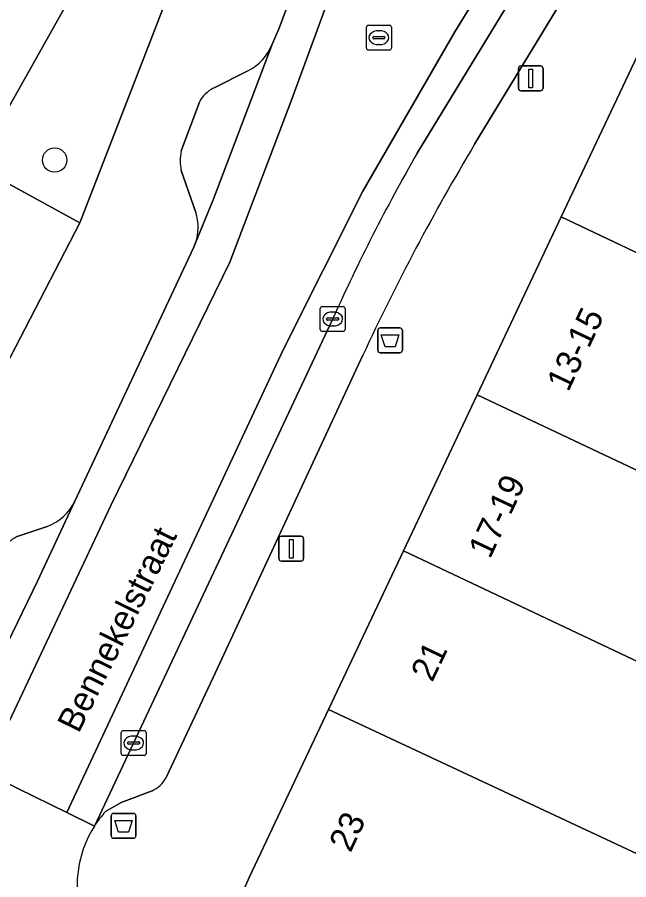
# Model space of a CAD drawing. Extents: x 159817 to 160765, y 380688 to 381638.
# Drawn here: x 160196.36 to 160220.92, y 381499.89 to 381534.53 of the extents above; entities that cross this region are included whole.
import ezdxf

# ---------------------------------------------------------------- set-up
doc = ezdxf.new("R2010")
doc.units = 0
for name, color, linetype in [('IMGEO_Afvalbak', 7, 'Continuous'), ('IMGEO_Boom', 7, 'Continuous'), ('IMGEO_Groenvoorziening', 7, 'Continuous'), ('IMGEO_Kolk', 7, 'Continuous'), ('IMGEO_Lichtmast', 7, 'Continuous'), ('IMGEO_Openbare_ruimte_label', 7, 'Continuous'), ('IMGEO_Pand', 7, 'Continuous'), ('IMGEO_Pand_nummerreeks', 7, 'Continuous'), ('IMGEO_Parkeervlak_open', 7, 'Continuous'), ('IMGEO_Rijbaan_lokaal_gesloten', 7, 'Continuous'), ('IMGEO_Rijbaan_lokaal_open', 7, 'Continuous'), ('IMGEO_Rioolput', 7, 'Continuous'), ('IMGEO_Voetpad_open', 7, 'Continuous')]:
    doc.layers.add(name, color=color, linetype=linetype)

msp = doc.modelspace()

# ---------------------------------------------------------------- linework, layer by layer
at = {"layer": 'IMGEO_Afvalbak'}
for p, q in [((160210.941, 381522.055), (160211.731, 381522.055)), ((160211.731, 381522.055), (160210.941, 381522.055)), ((160210.841, 381521.155), (160210.841, 381521.955)), ((160210.841, 381521.955), (160210.841, 381521.155)), ((160211.831, 381521.955), (160211.831, 381521.155)), ((160211.831, 381521.155), (160211.831, 381521.955)), ((160211.731, 381521.055), (160210.941, 381521.055)), ((160210.941, 381521.055), (160211.731, 381521.055)), ((160200.135, 381501.653), (160200.135, 381502.453)), ((160200.135, 381502.453), (160200.135, 381501.653)), ((160200.235, 381502.553), (160201.025, 381502.553)), ((160201.025, 381502.553), (160200.235, 381502.553)), ((160201.125, 381502.453), (160201.125, 381501.653)), ((160201.125, 381501.653), (160201.125, 381502.453)), ((160201.025, 381501.553), (160200.235, 381501.553)), ((160200.235, 381501.553), (160201.025, 381501.553))]:
    msp.add_line(p, q, dxfattribs=at)
for points in [[(160210.984, 381521.769), (160211.688, 381521.769), (160211.539, 381521.299), (160211.133, 381521.299), (160210.984, 381521.769)], [(160200.278, 381502.267), (160200.982, 381502.267), (160200.833, 381501.797), (160200.427, 381501.797), (160200.278, 381502.267)]]:
    msp.add_lwpolyline(points, dxfattribs=at)
for centre, start, end in [((160210.941, 381521.955), 90, 180), ((160210.941, 381521.955), 90, 180), ((160211.731, 381521.955), 0, 90), ((160211.731, 381521.955), 360, 90), ((160210.941, 381521.155), 180, 270), ((160210.941, 381521.155), 180, 270), ((160211.731, 381521.155), 270, 0), ((160211.731, 381521.155), 270, 0), ((160200.235, 381502.453), 90, 180), ((160200.235, 381502.453), 90, 180), ((160201.025, 381502.453), 0, 90), ((160201.025, 381502.453), 360, 90), ((160200.235, 381501.653), 180, 270), ((160200.235, 381501.653), 180, 270), ((160201.025, 381501.653), 270, 0), ((160201.025, 381501.653), 270, 0)]:
    msp.add_arc(centre, 0.1, start, end, dxfattribs=at)
at = {"layer": 'IMGEO_Boom'}
msp.add_circle((160197.865, 381528.795), 0.489, dxfattribs=at)
at = {"layer": 'IMGEO_Groenvoorziening'}
msp.add_lwpolyline([(160202.262, 381537.12), (160200.133, 381538.254), (160194.859, 381528.873), (160194.683, 381528.559), (160198.877, 381526.275), (160202.654, 381536.022)], dxfattribs=at)
at = {"layer": 'IMGEO_Kolk'}
for p, q in [((160208.53, 381521.985), (160208.53, 381522.837)), ((160208.605, 381522.911), (160209.457, 381522.911)), ((160209.018, 381522.691), (160209.043, 381522.691)), ((160209.531, 381522.837), (160209.531, 381521.985)), ((160208.789, 381522.405), (160208.789, 381522.417)), ((160209.227, 381522.368), (160208.829, 381522.368)), ((160208.832, 381522.454), (160209.23, 381522.454)), ((160209.273, 381522.417), (160209.273, 381522.405)), ((160209.041, 381522.131), (160209.016, 381522.131)), ((160209.457, 381521.911), (160208.605, 381521.911)), ((160200.536, 381504.953), (160200.536, 381505.805)), ((160200.611, 381505.879), (160201.463, 381505.879)), ((160201.537, 381505.805), (160201.537, 381504.953)), ((160200.795, 381505.373), (160200.795, 381505.385)), ((160201.233, 381505.336), (160200.835, 381505.336)), ((160200.838, 381505.422), (160201.236, 381505.422)), ((160201.024, 381505.659), (160201.049, 381505.659)), ((160201.279, 381505.385), (160201.279, 381505.373)), ((160201.047, 381505.099), (160201.022, 381505.099)), ((160201.463, 381504.879), (160200.611, 381504.879))]:
    msp.add_line(p, q, dxfattribs=at)
for points in [[(160208.53, 381521.985), (160208.53, 381522.837)], [(160208.605, 381522.911), (160209.457, 381522.911)], [(160209.531, 381522.837), (160209.531, 381521.985)], [(160209.457, 381521.911), (160208.605, 381521.911)], [(160200.536, 381504.953), (160200.536, 381505.805)], [(160200.611, 381505.879), (160201.463, 381505.879)], [(160201.537, 381505.805), (160201.537, 381504.953)], [(160201.463, 381504.879), (160200.611, 381504.879)]]:
    msp.add_lwpolyline(points, dxfattribs=at)
for centre, radius, start, end in [((160208.607, 381522.835), 0.0765, 91.552, 178.448), ((160208.607, 381522.835), 0.0765, 91.552, 178.448), ((160209.455, 381522.835), 0.0765, 1.552, 88.448), ((160209.455, 381522.835), 0.0765, 1.552, 88.448), ((160208.829, 381522.414), 0.0403, 85.8775, 175.7526), ((160208.826, 381522.404), 0.0366, 178.938, 274.7102), ((160209.23, 381522.411), 0.043, 264.8664, 352.4533), ((160209.234, 381522.416), 0.0386, 1.7309, 96.639), ((160208.607, 381521.987), 0.0765, 181.552, 268.448), ((160208.607, 381521.987), 0.0765, 181.552, 268.448), ((160209.455, 381521.987), 0.0765, 271.552, 358.448), ((160209.455, 381521.987), 0.0765, 271.552, 358.448), ((160200.613, 381505.803), 0.0765, 91.552, 178.448), ((160200.613, 381505.803), 0.0765, 91.552, 178.448), ((160201.461, 381505.803), 0.0765, 1.552, 88.448), ((160201.461, 381505.803), 0.0765, 1.552, 88.448), ((160200.835, 381505.382), 0.0403, 85.8775, 175.7526), ((160200.832, 381505.372), 0.0366, 178.938, 274.7102), ((160201.236, 381505.379), 0.043, 264.8664, 352.4533), ((160201.24, 381505.384), 0.0386, 1.7309, 96.639), ((160200.613, 381504.955), 0.0765, 181.552, 268.448), ((160200.613, 381504.955), 0.0765, 181.552, 268.448), ((160201.461, 381504.955), 0.0765, 271.552, 358.448), ((160201.461, 381504.955), 0.0765, 271.552, 358.448)]:
    msp.add_arc(centre, radius, start, end, dxfattribs=at)
for centre, major_axis, ratio, start_param, end_param in [((160209.017, 381522.411), (-0.387, 0.002), 0.722429, 4.712389, 7.853982), ((160209.042, 381522.411), (-0.39, 0.002), 0.717154, 1.570796, 4.712389), ((160201.023, 381505.379), (-0.387, 0.002), 0.722429, 4.712389, 7.853982), ((160201.048, 381505.379), (-0.39, 0.002), 0.717154, 1.570796, 4.712389)]:
    msp.add_ellipse(centre, major_axis=major_axis, ratio=ratio, start_param=start_param, end_param=end_param, dxfattribs=at)
at = {"layer": 'IMGEO_Lichtmast'}
for p, q in [((160216.492, 381531.676), (160216.492, 381532.476)), ((160216.492, 381532.476), (160216.492, 381531.676)), ((160216.592, 381532.576), (160217.382, 381532.576)), ((160217.382, 381532.576), (160216.592, 381532.576)), ((160217.482, 381532.476), (160217.482, 381531.676)), ((160217.482, 381531.676), (160217.482, 381532.476)), ((160217.382, 381531.576), (160216.592, 381531.576)), ((160216.592, 381531.576), (160217.382, 381531.576)), ((160206.972, 381513.685), (160207.762, 381513.685)), ((160207.762, 381513.685), (160206.972, 381513.685)), ((160206.872, 381512.785), (160206.872, 381513.585)), ((160206.872, 381513.585), (160206.872, 381512.785)), ((160207.862, 381513.585), (160207.862, 381512.785)), ((160207.862, 381512.785), (160207.862, 381513.585)), ((160207.762, 381512.685), (160206.972, 381512.685)), ((160206.972, 381512.685), (160207.762, 381512.685))]:
    msp.add_line(p, q, dxfattribs=at)
for points in [[(160216.912, 381532.451), (160217.062, 381532.451), (160217.062, 381531.701), (160216.912, 381531.701), (160216.912, 381532.451)], [(160207.292, 381513.56), (160207.442, 381513.56), (160207.442, 381512.81), (160207.292, 381512.81), (160207.292, 381513.56)]]:
    msp.add_lwpolyline(points, dxfattribs=at)
for centre, start, end in [((160216.592, 381532.476), 90, 180), ((160216.592, 381532.476), 90, 180), ((160217.382, 381532.476), 0, 90), ((160217.382, 381532.476), 360, 90), ((160216.592, 381531.676), 180, 270), ((160216.592, 381531.676), 180, 270), ((160217.382, 381531.676), 270, 0), ((160217.382, 381531.676), 270, 0), ((160206.972, 381513.585), 90, 180), ((160206.972, 381513.585), 90, 180), ((160207.762, 381513.585), 0, 90), ((160207.762, 381513.585), 360, 90), ((160206.972, 381512.785), 180, 270), ((160206.972, 381512.785), 180, 270), ((160207.762, 381512.785), 270, 0), ((160207.762, 381512.785), 270, 0)]:
    msp.add_arc(centre, 0.1, start, end, dxfattribs=at)
at = {"layer": 'IMGEO_Pand'}
for points in [[(160235.244, 381518.427), (160236.527, 381521.198), (160238.624, 381525.641), (160221.618, 381533.725), (160218.21, 381526.508)], [(160214.836, 381519.361), (160236.261, 381509.241), (160239.619, 381516.352), (160235.244, 381518.427), (160218.21, 381526.508)], [(160214.836, 381519.361), (160211.878, 381513.097), (160226.344, 381506.259), (160225.986, 381505.502), (160232.932, 381502.141), (160236.261, 381509.241)], [(160208.868, 381506.722), (160230.368, 381496.674), (160231.928, 381500), (160232.932, 381502.141), (160225.986, 381505.502), (160226.344, 381506.259), (160211.878, 381513.097)], [(160208.868, 381506.722), (160205.694, 381500), (160205.457, 381499.498), (160209.966, 381497.369), (160226.962, 381489.344), (160229.097, 381493.866), (160230.321, 381496.573), (160230.368, 381496.674)]]:
    msp.add_lwpolyline(points, close=True, dxfattribs=at)
at = {"layer": 'IMGEO_Parkeervlak_open'}
for points in [[(160189.417, 381544.745), (160184.953, 381540.567), (160186.616, 381539.662), (160193.167, 381536.097), (160190.468, 381531.267), (160194.859, 381528.873), (160200.133, 381538.254)], [(160220.6, 381542.502), (160212.422, 381529.07)], [(160214.731, 381529.427), (160220.561, 381539.033)], [(160203.524, 381525.464), (160204.23, 381527.193), (160206.616, 381533.476)], [(160205.595, 381532.368), (160204.237, 381531.677)], [(160203.676, 381531.12), (160202.947, 381529.162)], [(160202.947, 381528.377), (160203.528, 381526.686)], [(160209.036, 381522.424), (160199.46, 381502.043)], [(160202.328, 381503.966), (160204.233, 381508.009), (160210.243, 381520.958)], [(160167.066, 381447.717), (160169.392, 381452.674), (160175.477, 381465.647), (160186.405, 381488.877), (160193.743, 381504.831), (160197.176, 381511.876), (160198.669, 381515.096)], [(160197.557, 381514.082), (160196.36, 381513.67)], [(160199.902, 381502.626), (160200.528, 381502.992), (160201.782, 381503.464)]]:
    msp.add_lwpolyline(points, dxfattribs=at)
for centre, radius, start, end in [((160204.702, 381534.215), 2.052, 295.7977, 338.8824), ((160204.761, 381530.588), 1.209, 115.7037, 153.8863), ((160293.299, 381482.368), 91.583, 149.0799, 155.07894), ((160204.636, 381528.769), 1.734, 166.9192, 193.0808), ((160278.942, 381490.994), 76.647, 150.21315, 155.79104), ((160201.728, 381526.081), 1.899, 341.0401, 18.5848), ((160196.873, 381515.948), 1.988, 290.1173, 334.6042), ((160196.908, 381512.487), 1.304, 114.8689, 149.2382), ((160201.301, 381504.535), 1.173, 294.1731, 331.0186), ((160203.303, 381499.589), 4.56, 138.2308, 147.4342)]:
    msp.add_arc(centre, radius, start, end, dxfattribs=at)
at = {"layer": 'IMGEO_Rijbaan_lokaal_gesloten'}
msp.add_lwpolyline([(160207.351, 381531.14), (160213.112, 381546.814), (160211.849, 381547.522), (160211.678, 381547.027), (160209.364, 381540.783), (160206.883, 381534.087), (160206.616, 381533.476), (160204.23, 381527.193), (160203.524, 381525.464), (160203.444, 381525.268), (160198.669, 381515.096), (160197.176, 381511.876), (160193.743, 381504.831), (160195.057, 381504.19), (160200.114, 381514.925), (160204.894, 381524.689)], close=True, dxfattribs=at)
for points in [[(160214.646, 381542.956), (160215.583, 381545.428), (160213.112, 381546.814), (160207.351, 381531.14), (160204.894, 381524.689), (160200.114, 381514.925), (160195.057, 381504.19), (160198.355, 381502.582), (160207.047, 381521.179), (160210.249, 381527.541), (160213.934, 381533.948), (160219.567, 381543.105), (160216.88, 381544.674), (160215.554, 381542.551)], [(160212.422, 381529.07), (160220.6, 381542.502), (160219.567, 381543.105), (160213.934, 381533.948), (160210.249, 381527.541), (160207.047, 381521.179), (160198.355, 381502.582), (160199.46, 381502.043), (160209.036, 381522.424)]]:
    msp.add_lwpolyline(points, dxfattribs=at)
msp.add_arc((160278.942, 381490.994), 76.647, 150.21315, 155.79104, dxfattribs=at)
at = {"layer": 'IMGEO_Rijbaan_lokaal_open'}
for points in [[(160186.484, 381525.669), (160195.893, 381520.505), (160198.877, 381526.275), (160194.683, 381528.559), (160194.859, 381528.873)], [(160199.46, 381502.043), (160198.355, 381502.582), (160195.057, 381504.19), (160193.743, 381504.831), (160186.405, 381488.877), (160187.589, 381488.337), (160190.948, 381486.805), (160192.07, 381486.28), (160192.726, 381487.58)]]:
    msp.add_lwpolyline(points, dxfattribs=at)
msp.add_arc((160203.24, 381499.646), 4.476, 147.6185, 189.6215, dxfattribs=at)
at = {"layer": 'IMGEO_Rioolput'}
for p, q in [((160210.389, 381533.285), (160210.389, 381534.137)), ((160210.464, 381534.211), (160211.316, 381534.211)), ((160211.39, 381534.137), (160211.39, 381533.285)), ((160210.691, 381533.754), (160211.089, 381533.754)), ((160210.877, 381533.991), (160210.902, 381533.991)), ((160210.648, 381533.705), (160210.648, 381533.717)), ((160211.086, 381533.668), (160210.688, 381533.668)), ((160210.9, 381533.431), (160210.875, 381533.431)), ((160211.132, 381533.717), (160211.132, 381533.705)), ((160211.316, 381533.211), (160210.464, 381533.211))]:
    msp.add_line(p, q, dxfattribs=at)
for points in [[(160210.389, 381533.285), (160210.389, 381534.137)], [(160210.464, 381534.211), (160211.316, 381534.211)], [(160211.39, 381534.137), (160211.39, 381533.285)], [(160211.316, 381533.211), (160210.464, 381533.211)]]:
    msp.add_lwpolyline(points, dxfattribs=at)
for centre, radius, start, end in [((160210.466, 381534.135), 0.0765, 91.552, 178.448), ((160210.466, 381534.135), 0.0765, 91.552, 178.448), ((160211.314, 381534.135), 0.0765, 1.552, 88.448), ((160211.314, 381534.135), 0.0765, 1.552, 88.448), ((160210.688, 381533.714), 0.0403, 85.8775, 175.7526), ((160211.093, 381533.716), 0.0386, 1.7309, 96.639), ((160210.685, 381533.704), 0.0366, 178.938, 274.7102), ((160211.089, 381533.711), 0.043, 264.8664, 352.4533), ((160210.466, 381533.287), 0.0765, 181.552, 268.448), ((160210.466, 381533.287), 0.0765, 181.552, 268.448), ((160211.314, 381533.287), 0.0765, 271.552, 358.448), ((160211.314, 381533.287), 0.0765, 271.552, 358.448)]:
    msp.add_arc(centre, radius, start, end, dxfattribs=at)
for centre, major_axis, ratio, start_param, end_param in [((160210.876, 381533.711), (-0.387, 0.002), 0.722429, 4.712389, 7.853982), ((160210.901, 381533.711), (-0.39, 0.002), 0.717154, 1.570796, 4.712389)]:
    msp.add_ellipse(centre, major_axis=major_axis, ratio=ratio, start_param=start_param, end_param=end_param, dxfattribs=at)
at = {"layer": 'IMGEO_Voetpad_open'}
for points in [[(160211.878, 381513.097), (160214.836, 381519.361), (160218.21, 381526.508), (160221.618, 381533.725), (160225.062, 381541.02), (160228.035, 381542.049), (160224.993, 381546.942)], [(160206.616, 381533.476), (160206.883, 381534.087), (160209.364, 381540.783), (160205.159, 381542.446), (160202.654, 381536.022), (160198.877, 381526.275), (160195.893, 381520.505), (160195.088, 381518.813), (160193.368, 381515.165), (160192.336, 381512.972), (160179.181, 381485.02), (160177.812, 381482.109), (160175.558, 381477.316), (160172.308, 381470.473), (160163.19, 381450.85), (160161.614, 381447.576), (160160.509, 381445.278)], [(160220.561, 381539.033), (160214.731, 381529.427)], [(160204.237, 381531.677), (160205.595, 381532.368)], [(160202.947, 381529.162), (160203.676, 381531.12)], [(160203.528, 381526.686), (160202.947, 381528.377)], [(160203.444, 381525.268), (160203.524, 381525.464)], [(160198.669, 381515.096), (160203.444, 381525.268)], [(160210.243, 381520.958), (160204.233, 381508.009), (160202.328, 381503.966)], [(160196.36, 381513.67), (160197.557, 381514.082)], [(160203.17, 381493.911), (160205.457, 381499.498), (160205.694, 381500), (160208.868, 381506.722), (160211.878, 381513.097)], [(160201.782, 381503.464), (160200.528, 381502.992), (160199.902, 381502.626)]]:
    msp.add_lwpolyline(points, dxfattribs=at)
for centre, radius, start, end in [((160204.702, 381534.215), 2.052, 295.7977, 338.8824), ((160204.761, 381530.588), 1.209, 115.7037, 153.8863), ((160293.299, 381482.368), 91.583, 149.0799, 155.07894), ((160204.636, 381528.769), 1.734, 166.9192, 193.0808), ((160201.728, 381526.081), 1.899, 341.0401, 18.5848), ((160196.873, 381515.948), 1.988, 290.1173, 334.6042), ((160196.908, 381512.487), 1.304, 114.8689, 149.2382), ((160201.301, 381504.535), 1.173, 294.1731, 331.0186), ((160203.303, 381499.589), 4.56, 138.2308, 147.4342), ((160203.24, 381499.646), 4.476, 147.6185, 189.6215)]:
    msp.add_arc(centre, radius, start, end, dxfattribs=at)

# ---------------------------------------------------------------- texts
at = {"layer": 'IMGEO_Openbare_ruimte_label'}
msp.add_text('Bennekelstraat', height=1, rotation=63.5631, dxfattribs=at).set_placement((160198.825, 381505.732))
at = {"layer": 'IMGEO_Pand_nummerreeks'}
for s, rotation, p in [('13-15', 64.6656, (160218.492, 381519.449)), ('17-19', 64.85, (160215.348, 381512.74)), ('21', 64.5331, (160213.03, 381507.79)), ('23', 64.8195, (160209.747, 381500.943))]:
    msp.add_text(s, height=1, rotation=rotation, dxfattribs=at).set_placement(p)

doc.saveas('drawing.dxf')
